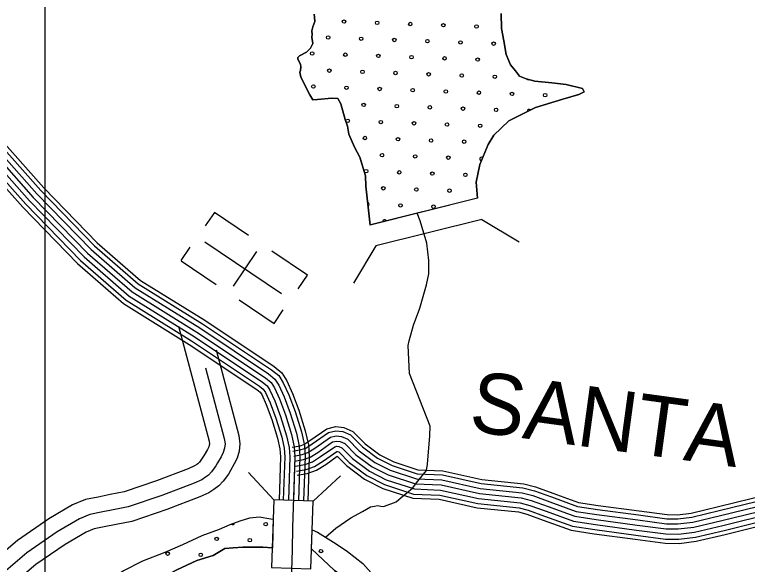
# Model space of a CAD drawing. Extents: x 1551132 to 1791609, y 378168 to 563823.
# Drawn here: x 1604322 to 1608784, y 497561 to 500910 of the extents above; entities that cross this region are included whole.
import ezdxf

# ---------------------------------------------------------------- set-up
doc = ezdxf.new("R2010")
doc.units = 0
for name, color, linetype in [('DESIGN - ROW - Right-of-Way and Easement Labels', 7, 'Continuous'), ('DESIGN - ROW - Right-of-Way Linework', 7, 'Continuous'), ('DESIGN - SCRATCH - User 1', 7, 'Continuous'), ('DESIGN - TRAFFIC CONTROL PERMANENT - Pavement Marking Text', 7, 'Continuous'), ('DESIGN - TRANSPORTATION - Edge of Traveled Way', 7, 'Continuous'), ('DESIGN - TRANSPORTATION - Text', 7, 'Continuous'), ('DESIGN - UTILITIES - Cable (Underground) with Text', 7, 'Continuous'), ('SURVEY - CENTERLINE - Preliminary Text', 7, 'Continuous'), ('SURVEY - CONTROL with Text', 7, 'Continuous'), ('SURVEY - DRAINAGE - Storm Sewer', 7, 'Continuous'), ('SURVEY - TRANSPORTATION - Roads Text', 7, 'Continuous')]:
    doc.layers.add(name, color=color, linetype=linetype)

msp = doc.modelspace()

# ---------------------------------------------------------------- linework, layer by layer
at = {"layer": 'DESIGN - ROW - Right-of-Way Linework'}
for points in [[(1604508.511, 497822.057), (1604508.52, 512683.732)], [(1604508.503, 484571.272), (1604508.511, 497822.057)]]:
    msp.add_lwpolyline(points, dxfattribs=at)
at = {"layer": 'DESIGN - SCRATCH - User 1'}
msp.add_line((1607140.617, 499791.117), (1606486.416, 499628.029), dxfattribs=at)
for points in [[(1606148.858, 500895.454), (1606145.041, 500913.529)], [(1607285.664, 500917.655), (1607286.714, 500825.461), (1607299.956, 500751.176), (1607315.097, 500666.849), (1607342.471, 500604.439), (1607372.112, 500568.054), (1607395.787, 500535.745), (1607437.636, 500519.27), (1607489.518, 500504.703), (1607593.457, 500493.603), (1607681.405, 500484.669), (1607779.203, 500459.593), (1607790.994, 500439.435), (1607756.82, 500423.759), (1607660.472, 500394.7), (1607493.867, 500344.332), (1607330.955, 500263.871), (1607239.99, 500174.636), (1607205.399, 500118.884), (1607154.117, 499997.173), (1607132.992, 499889.178), (1607140.617, 499791.117)], [(1606486.416, 499628.029), (1606460.392, 499864.127), (1606459.05, 499928.271), (1606424.192, 500040.865), (1606390.818, 500103.333), (1606357.611, 500181.844), (1606348.103, 500230.037), (1606334.511, 500270.263), (1606307.487, 500366.732), (1606289.813, 500398.983), (1606253.822, 500401.366), (1606165.682, 500392.266), (1606137.649, 500390.549), (1606119.95, 500420.8), (1606065.043, 500529.586), (1606059.351, 500559.703), (1606063.46, 500569.687), (1606063.685, 500591.729), (1606061.851, 500607.78), (1606046.152, 500638.005), (1606046.252, 500648.022), (1606056.36, 500657.939), (1606098.626, 500681.54), (1606122.883, 500705.34), (1606137.183, 500733.241), (1606131.592, 500773.384), (1606133.758, 500789.393), (1606131.983, 500811.46), (1606138.233, 500835.444), (1606150.566, 500867.378), (1606148.858, 500895.454)], [(1604244.317, 496791.421), (1604376.472, 496964.109), (1604471.787, 497069.129), (1604577.184, 497180.032), (1604662.199, 497261.125), (1604722.873, 497314.477), (1604795.671, 497377.687), (1604864.394, 497434.938), (1604912.918, 497476.415), (1604983.492, 497521.624), (1605102.28, 497582.259), (1605238.961, 497634.652), (1605345.575, 497681.412), (1605464.28, 497736.038), (1605568.795, 497774.806), (1605635.168, 497804.032), (1605695.45, 497825.324), (1605753.707, 497844.633), (1605811.789, 497849.916), (1605881.687, 497839.016), (1605895.42, 497836.191), (1605891.737, 497660.82)], [(1609129.435, 495926.56), (1609032.204, 495991.904), (1608895.257, 496081.798), (1608752.619, 496197.817), (1608582.181, 496330.212), (1608393.686, 496458.832), (1608280.522, 496530.392), (1608085.901, 496649.062), (1607934.905, 496735.122), (1607795.608, 496796.99), (1607604.529, 496877.542), (1607479.291, 496943.236), (1607367.66, 496976.703), (1607244.005, 497008.312), (1607068.634, 497064.622), (1606987.936, 497131.149), (1606900.663, 497187.025), (1606717.142, 497287.952), (1606578.854, 497343.604), (1606392.908, 497433.814), (1606269.961, 497523.533), (1606129.173, 497655.72), (1606128.906, 497655.453), (1606133.115, 497770.698)], [(1606133.115, 497770.698), (1606166.78, 497757.289), (1606279.944, 497685.729), (1606349.401, 497638.761), (1606442.532, 497565.451), (1606509.639, 497490.466), (1606561.329, 497463.765), (1606678.91, 497394.672), (1606775.266, 497353.988), (1606831.923, 497319.762), (1606916.346, 497299.12), (1606951.828, 497283.027), (1607038.335, 497239.376), (1607104.183, 497190.425), (1607245.763, 497152.574)], [(1605891.737, 497660.82), (1605833.547, 497665.27), (1605711.499, 497664.803), (1605653.434, 497661.52), (1605601.377, 497658.161), (1605530.829, 497614.96), (1605430.414, 497584.159), (1605309.684, 497527.558), (1605170.745, 497455.147), (1605062.04, 497400.396), (1604955.217, 497335.611), (1604795.612, 497209.349), (1604682.415, 497114.58), (1604583.126, 497011.619), (1604492.053, 496926.592), (1604437.337, 496869.157), (1604376.072, 496767.721), (1604267.999, 496600.741)]]:
    msp.add_lwpolyline(points, dxfattribs=at)
at = {"layer": 'DESIGN - TRAFFIC CONTROL PERMANENT - Pavement Marking Text'}
for centre in [(1606327.876, 500867.595), (1606327.876, 500867.595), (1606529.486, 500860.128), (1606529.486, 500860.128), (1606731.097, 500852.661), (1606731.097, 500852.661), (1606932.707, 500845.194), (1606932.707, 500845.194), (1607134.317, 500837.727), (1607134.317, 500837.727), (1606230.804, 500770.524), (1606230.804, 500770.524), (1606432.415, 500763.057), (1606432.415, 500763.057), (1606634.025, 500755.59), (1606634.025, 500755.59), (1606835.635, 500748.123), (1606835.635, 500748.123), (1607037.245, 500740.656), (1607037.245, 500740.656), (1607238.856, 500733.189), (1607238.856, 500733.189), (1606133.733, 500673.452), (1606133.733, 500673.452), (1606335.343, 500665.985), (1606335.343, 500665.985), (1606536.953, 500658.518), (1606536.953, 500658.518), (1606738.564, 500651.051), (1606738.564, 500651.051), (1606940.174, 500643.584), (1606940.174, 500643.584), (1607141.784, 500636.117), (1607141.784, 500636.117), (1606238.271, 500568.913), (1606238.271, 500568.913), (1606439.882, 500561.446), (1606439.882, 500561.446), (1606641.492, 500553.979), (1606641.492, 500553.979), (1606843.102, 500546.512), (1606843.102, 500546.512), (1607044.713, 500539.045), (1607044.713, 500539.045), (1607246.323, 500531.578), (1607246.323, 500531.578), (1606141.2, 500471.842), (1606141.2, 500471.842), (1606342.81, 500464.375), (1606342.81, 500464.375), (1606544.42, 500456.908), (1606544.42, 500456.908), (1606746.031, 500449.441), (1606746.031, 500449.441), (1606947.641, 500441.974), (1606947.641, 500441.974), (1607149.251, 500434.507), (1607149.251, 500434.507), (1607350.861, 500427.04), (1607350.861, 500427.04), (1607552.472, 500419.573), (1607552.472, 500419.573), (1606447.349, 500359.836), (1606447.349, 500359.836), (1606648.959, 500352.369), (1606648.959, 500352.369), (1606850.569, 500344.902), (1606850.569, 500344.902), (1607052.18, 500337.435), (1607052.18, 500337.435), (1607253.79, 500329.968), (1607253.79, 500329.968), (1606350.277, 500262.765), (1606350.277, 500262.765), (1606551.887, 500255.297), (1606551.887, 500255.297), (1606753.498, 500247.83), (1606753.498, 500247.83), (1606955.108, 500240.363), (1606955.108, 500240.363), (1607156.718, 500232.896), (1607156.718, 500232.896), (1606454.816, 500158.226), (1606454.816, 500158.226), (1606656.426, 500150.759), (1606656.426, 500150.759), (1606858.036, 500143.292), (1606858.036, 500143.292), (1607059.647, 500135.825), (1607059.647, 500135.825), (1606559.354, 500053.687), (1606559.354, 500053.687), (1606760.965, 500046.22), (1606760.965, 500046.22), (1606962.575, 500038.753), (1606962.575, 500038.753), (1606462.283, 499956.616), (1606462.283, 499956.616), (1606663.893, 499949.149), (1606663.893, 499949.149), (1606865.503, 499941.681), (1606865.503, 499941.681), (1607067.114, 499934.214), (1607067.114, 499934.214), (1606566.821, 499852.077), (1606566.821, 499852.077), (1606768.432, 499844.61), (1606768.432, 499844.61), (1606970.042, 499837.143), (1606970.042, 499837.143), (1606671.36, 499747.538), (1606671.36, 499747.538), (1606872.97, 499740.071), (1606872.97, 499740.071), (1605850.908, 497805.347), (1605850.908, 497805.347), (1605552.226, 497715.743), (1605552.226, 497715.743), (1605753.837, 497708.276), (1605753.837, 497708.276), (1606187.278, 497641.53), (1606187.278, 497641.53), (1605253.544, 497626.138), (1605253.544, 497626.138), (1605455.155, 497618.671), (1605455.155, 497618.671)]:
    msp.add_circle(centre, 10.56, dxfattribs=at)
for centre, start, end in [((1607447.933, 500524.111), 209.143552, 299.489964), ((1607754.082, 500412.105), 95.799146, 117.767959), ((1607455.4, 500322.501), 40.2009, 192.367932), ((1607164.185, 500031.286), 45.0858, 269.218693), ((1606469.75, 499755.005), 290.846282, 81.733836), ((1606574.289, 499650.467), 11.198584, 196.797684), ((1605649.298, 497812.814), 219.24296, 359.664153)]:
    msp.add_arc(centre, 10.56, start, end, dxfattribs=at)
at = {"layer": 'DESIGN - TRANSPORTATION - Edge of Traveled Way'}
for p, q in [((1607140.609, 499791.151), (1606489.716, 499628.855)), ((1607167.075, 499661.714), (1606521.623, 499500.768)), ((1607167.075, 499661.714), (1607393.353, 499525.744)), ((1606521.623, 499500.768), (1606385.626, 499274.479))]:
    msp.add_line(p, q, dxfattribs=at)
for points in [[(1604244.317, 496791.421), (1604376.472, 496964.109), (1604471.787, 497069.129), (1604577.184, 497180.032), (1604662.199, 497261.125), (1604722.873, 497314.477), (1604795.671, 497377.687), (1604864.394, 497434.938), (1604912.918, 497476.415), (1604983.492, 497521.624), (1605102.28, 497582.259), (1605238.961, 497634.652), (1605345.575, 497681.412), (1605464.28, 497736.038), (1605568.795, 497774.806), (1605635.168, 497804.032), (1605695.45, 497825.324), (1605753.707, 497844.633), (1605811.789, 497849.916), (1605881.687, 497839.016), (1605895.42, 497836.191)], [(1606133.115, 497770.698), (1606166.78, 497757.289), (1606279.944, 497685.729), (1606349.401, 497638.761), (1606442.532, 497565.451), (1606509.639, 497490.466), (1606561.329, 497463.765), (1606675.768, 497396.189), (1606728.2, 497370.938), (1606776.749, 497353.454), (1606829.181, 497320.437), (1606916.571, 497299.061), (1607023.377, 497250.502), (1607104.183, 497190.425), (1607245.763, 497152.574)], [(1604267.999, 496600.741), (1604376.072, 496767.721), (1604437.337, 496869.157), (1604492.053, 496926.592), (1604583.126, 497011.619), (1604682.415, 497114.58), (1604795.612, 497209.349), (1604955.217, 497335.611), (1605062.04, 497400.396), (1605170.745, 497455.147), (1605309.684, 497527.558), (1605430.414, 497584.159), (1605530.829, 497614.96), (1605601.377, 497658.161), (1605653.434, 497661.52), (1605711.499, 497664.803), (1605833.547, 497665.27), (1605891.737, 497660.82)], [(1606128.906, 497655.453), (1606129.173, 497655.72), (1606269.961, 497523.533), (1606392.908, 497433.814), (1606582.554, 497341.804), (1606737.908, 497279.644), (1606889.38, 497194.167), (1606984.536, 497133.949), (1607068.634, 497064.622), (1607244.005, 497008.312), (1607367.66, 496976.703), (1607479.291, 496943.236), (1607604.529, 496877.542), (1607795.608, 496796.99), (1607934.905, 496735.122), (1608085.901, 496649.062), (1608280.522, 496530.392), (1608393.686, 496458.832), (1608582.181, 496330.212), (1608752.619, 496197.817), (1608895.257, 496081.798), (1609032.204, 495991.904), (1609129.435, 495926.56)]]:
    msp.add_lwpolyline(points, dxfattribs=at)
at = {"layer": 'DESIGN - TRANSPORTATION - Text'}
msp.add_line((1607140.617, 499791.117), (1606486.416, 499628.029), dxfattribs=at)
for points in [[(1606145.041, 500913.529), (1606148.858, 500895.454)], [(1607140.617, 499791.117), (1607132.992, 499889.178), (1607154.117, 499997.173), (1607205.399, 500118.884), (1607239.99, 500174.636), (1607330.955, 500263.871), (1607493.867, 500344.332), (1607660.472, 500394.7), (1607756.82, 500423.759), (1607790.994, 500439.435), (1607779.203, 500459.593), (1607681.405, 500484.669), (1607593.457, 500493.603), (1607489.518, 500504.703), (1607437.636, 500519.27), (1607395.787, 500535.745), (1607372.112, 500568.054), (1607342.471, 500604.439), (1607315.097, 500666.849), (1607299.956, 500751.176), (1607286.714, 500825.461), (1607285.664, 500917.655)], [(1606148.858, 500895.454), (1606150.566, 500867.378), (1606138.233, 500835.444), (1606131.983, 500811.46), (1606133.758, 500789.393), (1606131.592, 500773.384), (1606137.183, 500733.241), (1606122.883, 500705.34), (1606098.626, 500681.54), (1606056.36, 500657.939), (1606046.252, 500648.022), (1606046.152, 500638.005), (1606061.851, 500607.78), (1606063.685, 500591.729), (1606063.46, 500569.687), (1606059.351, 500559.703), (1606065.043, 500529.586), (1606119.95, 500420.8), (1606137.649, 500390.549), (1606165.682, 500392.266), (1606253.822, 500401.366), (1606289.813, 500398.983), (1606307.487, 500366.732), (1606334.511, 500270.263), (1606348.103, 500230.037), (1606357.611, 500181.844), (1606390.818, 500103.333), (1606424.192, 500040.865), (1606459.05, 499928.271), (1606460.392, 499864.127), (1606486.416, 499628.029)], [(1606718.435, 498894.194), (1606724.768, 498921.82), (1606751.784, 499017.789), (1606788.9, 499121.683), (1606830.416, 499263.629), (1606845.124, 499331.655), (1606843.932, 499411.874), (1606832.991, 499518.252), (1606792.284, 499653.014), (1606773.559, 499699.865)], [(1606214.388, 497727.188), (1606277.811, 497781.99), (1606368.609, 497845.233), (1606441.116, 497882.601), (1606489.498, 497912.193), (1606513.581, 497915.96), (1606531.647, 497919.785), (1606551.647, 497915.577), (1606565.646, 497913.427), (1606573.679, 497915.352), (1606646.086, 497942.694), (1606676.394, 497968.462), (1606745.1, 498025.913), (1606777.575, 498067.698), (1606812.057, 498109.457), (1606830.332, 498133.333), (1606836.732, 498171.367), (1606850.498, 498343.663), (1606852.206, 498402.648), (1606725.993, 498723.181), (1606718.435, 498894.194)]]:
    msp.add_lwpolyline(points, dxfattribs=at)
at = {"layer": 'DESIGN - UTILITIES - Cable (Underground) with Text'}
for p, q in [((1605538.103, 499703.867), (1605482.972, 499622.601)), ((1605746.617, 499563.422), (1605538.103, 499703.908)), ((1605335.752, 499411.054), (1605391.367, 499493.553)), ((1605655.498, 499255.652), (1605797.351, 499465.924)), ((1606104.337, 499322.139), (1605888.382, 499467.992)), ((1605335.669, 499410.962), (1605549.766, 499266.651)), ((1606048.764, 499239.465), (1606104.379, 499321.656)), ((1605688.981, 499172.404), (1605902.028, 499028.968)), ((1605901.987, 499028.926), (1605957.643, 499111.6))]:
    msp.add_line(p, q, dxfattribs=at)
msp.add_lwpolyline([(1605947.434, 499209.673), (1605480.69, 499524.486)], dxfattribs=at)
at = {"layer": 'SURVEY - CENTERLINE - Preliminary Text'}
for points in [[(1604081.448, 500288.253), (1604480.546, 499838.734), (1604808.197, 499502.309), (1605073.99, 499270.594), (1605465.831, 499026.897), (1605886.738, 498746.381), (1605930.028, 498710.847), (1605958.086, 498666.804), (1605991.91, 498592.961), (1606029.626, 498491.458), (1606068.075, 498367.355), (1606086.274, 498285.478), (1606090.474, 498217.709), (1606081.641, 497947.619)], [(1604100.422, 500304.112), (1604498.646, 499855.567), (1604825.196, 499520.276), (1605088.732, 499290.528), (1605479.214, 499047.681), (1605901.462, 498766.265), (1605948.753, 498727.456), (1605979.852, 498678.646), (1606014.768, 498602.419), (1606053.034, 498499.433), (1606091.983, 498373.705), (1606110.824, 498288.945), (1606115.215, 498218.068), (1606106.34, 497946.752)], [(1604033.857, 500248.477), (1604435.131, 499796.499), (1604765.548, 499457.232), (1605037.008, 499220.576), (1605432.265, 498974.762), (1605849.789, 498696.497), (1605883.054, 498669.196), (1605903.504, 498637.095), (1605934.595, 498569.218), (1605970.911, 498471.474), (1606008.101, 498351.43), (1606024.692, 498276.778), (1606028.409, 498216.801), (1606014.276, 497784.707), (1606010.917, 497650.053)], [(1604033.857, 500248.477), (1604435.131, 499796.499), (1604765.548, 499457.232), (1605037.008, 499220.576), (1605432.265, 498974.762), (1605849.789, 498696.497), (1605883.054, 498669.196), (1605903.504, 498637.095), (1605934.595, 498569.218), (1605970.911, 498471.474), (1606008.101, 498351.43), (1606024.692, 498276.778), (1606028.409, 498216.801), (1606019.676, 497949.786)], [(1604057.657, 500268.37), (1604457.839, 499817.616), (1604786.872, 499479.766), (1605055.499, 499245.585), (1605449.048, 499000.829), (1605868.263, 498721.439), (1605906.546, 498690.022), (1605930.795, 498651.946), (1605963.252, 498581.085), (1606000.268, 498481.466), (1606038.084, 498359.396), (1606055.483, 498281.128), (1606059.442, 498217.251), (1606050.658, 497948.702)], [(1603986.267, 500208.701), (1604389.715, 499754.265), (1604722.899, 499412.156), (1605000.025, 499170.558), (1605398.699, 498922.627), (1605812.839, 498646.612), (1605836.08, 498627.545), (1605848.922, 498607.386), (1605877.279, 498545.476), (1605912.195, 498451.49), (1605948.128, 498335.504), (1605963.111, 498268.077), (1605966.344, 498215.893), (1605957.711, 497951.936)], [(1604010.058, 500228.585), (1604412.423, 499775.382), (1604744.223, 499434.698), (1605018.517, 499195.567), (1605415.482, 498948.695), (1605831.314, 498671.554), (1605859.563, 498648.37), (1605876.213, 498622.245), (1605905.937, 498557.351), (1605941.553, 498461.482), (1605978.119, 498343.463), (1605993.902, 498272.427), (1605997.376, 498216.351), (1605988.693, 497950.852)], [(1603966.525, 500192.201), (1604370.882, 499736.748), (1604705.208, 499393.464), (1604984.693, 499149.816), (1605384.775, 498901.002), (1605797.515, 498625.92), (1605816.598, 498610.261), (1605826.272, 498595.069), (1605853.497, 498535.634), (1605887.846, 498443.198), (1605923.253, 498328.896), (1605937.57, 498264.477), (1605940.603, 498215.518), (1605932.011, 497952.852)], [(1606010.917, 497650.053), (1606004.542, 497394.596), (1605974.826, 497004.67), (1605960.793, 496582.575), (1605955.401, 496228.441), (1605974.476, 495926.1), (1605997.692, 495778.955), (1606033.607, 495633.393), (1606066.915, 495516.531), (1606092.422, 495443.638), (1606128.88, 495358.36), (1606335.525, 495030.26), (1606546.403, 494726.136), (1606884.161, 494318.767), (1607230.203, 493941.341), (1607578.061, 493545.889), (1607977.468, 493107.937), (1608286.353, 492814.904)]]:
    msp.add_lwpolyline(points, dxfattribs=at)
at = {"layer": 'SURVEY - CONTROL with Text'}
for points in [[(1606012.251, 498275.294), (1606059.758, 498283.803), (1606083.724, 498291.978), (1606119.682, 498315.029), (1606222.271, 498386.764), (1606277.087, 498399.998), (1606326.66, 498394.456), (1606382.326, 498370.722), (1606457.291, 498294.42), (1606545.247, 498228.127), (1606630.137, 498185.642), (1606778.158, 498136.974), (1606929.921, 498130.866), (1607166.257, 498078.29), (1607422.009, 498051.989), (1607494.191, 498032.706), (1607599.497, 497994.53), (1607754.827, 497938.103), (1607875.582, 497920.361), (1608124.859, 497886.344), (1608295.28, 497863.602), (1608358.396, 497863.085), (1608442.102, 497873.077), (1608607.423, 497912.528), (1608907.241, 497985.93)], [(1606016.609, 498250.969), (1606065.967, 498259.802), (1606094.533, 498269.544), (1606133.44, 498294.486), (1606232.604, 498363.838), (1606278.653, 498374.947), (1606320.311, 498370.297), (1606368.126, 498349.905), (1606440.949, 498275.786), (1606532.172, 498207.034), (1606620.695, 498162.725), (1606773.716, 498112.415), (1606926.713, 498106.257), (1607162.291, 498053.856), (1607417.526, 498027.597), (1607486.775, 498009.105), (1607591.064, 497971.296), (1607748.743, 497914.011), (1607872.115, 497895.894), (1608121.551, 497861.843), (1608293.53, 497838.901), (1608359.762, 497838.359), (1608446.444, 497848.71), (1608613.231, 497888.502), (1608913.324, 497961.971)], [(1606022.068, 498220.451), (1606073.741, 498229.701), (1606108.099, 498241.418), (1606150.698, 498268.719), (1606245.571, 498335.071), (1606280.628, 498343.538), (1606312.336, 498339.988), (1606350.318, 498323.796), (1606420.458, 498252.411), (1606515.773, 498180.575), (1606608.854, 498133.991), (1606768.15, 498081.615), (1606922.696, 498075.398), (1607157.324, 498023.197), (1607411.91, 497997.013), (1607477.475, 497979.496), (1607580.489, 497942.153), (1607741.127, 497883.802), (1607867.765, 497865.193), (1608117.401, 497831.126), (1608291.347, 497807.917), (1608361.479, 497807.342), (1608451.902, 497818.134), (1608620.514, 497858.368), (1608920.966, 497931.929)], [(1606027.534, 498189.934), (1606081.524, 498199.601), (1606121.665, 498213.293), (1606167.947, 498242.96), (1606258.537, 498306.312), (1606282.603, 498312.12), (1606304.369, 498309.687), (1606332.51, 498297.687), (1606399.959, 498229.043), (1606499.373, 498154.116), (1606597.012, 498105.249), (1606762.575, 498050.814), (1606918.671, 498044.53), (1607152.357, 497992.546), (1607406.285, 497966.429), (1607468.175, 497949.895), (1607569.914, 497913.011), (1607733.502, 497853.584), (1607863.416, 497834.501), (1608113.26, 497800.4), (1608289.164, 497776.933), (1608363.195, 497776.324), (1608457.352, 497787.566), (1608627.798, 497828.234), (1608928.599, 497901.878)], [(1606027.534, 498189.934), (1606081.524, 498199.601), (1606121.665, 498213.293), (1606167.947, 498242.96), (1606258.537, 498306.312), (1606282.603, 498312.12), (1606304.369, 498309.687), (1606332.51, 498297.687), (1606399.959, 498229.043), (1606499.373, 498154.116), (1606597.012, 498105.249), (1606762.575, 498050.814), (1606918.671, 498044.53), (1607152.357, 497992.546), (1607406.285, 497966.429), (1607468.175, 497949.895), (1607569.914, 497913.011), (1607733.502, 497853.584), (1607863.416, 497834.501), (1608113.26, 497800.4), (1608289.164, 497776.933), (1608363.195, 497776.324), (1608457.352, 497787.566), (1608627.798, 497828.234), (1608928.599, 497901.878)], [(1606033.001, 498159.416), (1606089.308, 498169.5), (1606135.231, 498185.167), (1606185.197, 498217.201), (1606271.503, 498277.553), (1606284.578, 498280.703), (1606296.403, 498279.386), (1606314.702, 498271.578), (1606379.459, 498205.676), (1606482.973, 498127.657), (1606585.171, 498076.506), (1606757, 498020.013), (1606914.646, 498013.663), (1607147.391, 497961.895), (1607400.66, 497935.845), (1607458.875, 497920.294), (1607559.339, 497883.868), (1607725.877, 497823.367), (1607859.066, 497803.808), (1608109.118, 497769.674), (1608286.981, 497745.949), (1608364.912, 497745.307), (1608462.801, 497756.999), (1608635.081, 497798.1), (1608936.232, 497871.827)], [(1606038.459, 498128.899), (1606097.082, 498139.399), (1606148.798, 498157.041), (1606202.455, 498191.434), (1606284.47, 498248.785), (1606286.553, 498249.294), (1606288.428, 498249.077), (1606296.894, 498245.469), (1606358.968, 498182.3), (1606466.574, 498101.198), (1606573.329, 498047.772), (1606751.434, 497989.212), (1606910.63, 497982.804), (1607142.424, 497931.236), (1607395.043, 497905.26), (1607449.575, 497890.685), (1607548.765, 497854.726), (1607718.261, 497793.158), (1607854.716, 497773.107), (1608104.968, 497738.957), (1608284.797, 497714.964), (1608366.629, 497714.289), (1608468.26, 497726.423), (1608642.364, 497767.966), (1608943.873, 497841.785)], [(1606042.992, 498103.59), (1606103.541, 498114.432), (1606160.048, 498133.707), (1606216.771, 498170.067), (1606286.811, 498219.043), (1606341.96, 498162.917), (1606452.966, 498079.248), (1606563.505, 498023.93), (1606746.809, 497963.662), (1606907.297, 497957.195), (1607138.299, 497905.81), (1607390.377, 497879.885), (1607441.859, 497866.126), (1607539.99, 497830.55), (1607711.936, 497768.09), (1607851.107, 497747.648), (1608101.527, 497713.473), (1608282.981, 497689.264), (1608368.054, 497688.564), (1608472.776, 497701.064), (1608648.405, 497742.974), (1608950.207, 497816.859)]]:
    msp.add_lwpolyline(points, dxfattribs=at)
at = {"layer": 'SURVEY - DRAINAGE - Storm Sewer'}
for p, q in [((1605900.82, 497953.936), (1605745.924, 498120.048)), ((1606139.298, 497945.602), (1606305.402, 498100.507))]:
    msp.add_line(p, q, dxfattribs=at)
msp.add_lwpolyline([(1605886.387, 497540.975), (1606124.873, 497532.642), (1606139.298, 497945.602), (1605900.82, 497953.936)], close=True, dxfattribs=at)
at = {"layer": 'SURVEY - TRANSPORTATION - Roads Text'}
for points in [[(1605318.718, 499012.088), (1605505.938, 498310.445), (1605507.988, 498293.869), (1605507.296, 498287.011), (1605503.971, 498276.077), (1605496.688, 498261.269), (1605475.964, 498226.076), (1605468.589, 498213.326), (1605446.614, 498184.025), (1605437.998, 498174.033), (1605431.473, 498169.108), (1605416.89, 498160.191), (1605378.183, 498142.757), (1605185.487, 498069.797), (1604988.467, 498002.02), (1604904.127, 497985.861), (1604829.695, 497970.394), (1604753.522, 497955.352), (1604674.049, 497923.801), (1604530.294, 497837.382), (1604338.823, 497706.428), (1604144.97, 497542.316)], [(1605548.887, 498867.059), (1605687.959, 498345.829), (1605694.125, 498296.045), (1605689.559, 498250.468), (1605676.576, 498207.867), (1605659.626, 498173.391), (1605635.735, 498132.815), (1605623.21, 498111.156), (1605590.811, 498067.955), (1605565.211, 498038.288), (1605535.729, 498016.004), (1605503.438, 497996.27), (1605448.981, 497971.744), (1605248.336, 497895.776), (1605036.207, 497822.799), (1604940.359, 497804.431), (1604866.436, 497789.073), (1604806.004, 497777.139), (1604756.38, 497757.438), (1604630.25, 497681.611), (1604451.096, 497559.083), (1604269.783, 497405.596)], [(1605484.206, 498757.64), (1605598.711, 498328.479), (1605602.861, 498294.978), (1605600.194, 498268.385), (1605591.944, 498241.31), (1605579.736, 498216.476), (1605557.395, 498178.541), (1605547.395, 498161.249), (1605520.113, 498124.865), (1605502.838, 498104.848), (1605484.613, 498091.072), (1605461.006, 498076.647), (1605414.265, 498055.596), (1605217.52, 497981.103), (1605012.799, 497910.676), (1604922.593, 497893.392), (1604848.42, 497877.975), (1604780.272, 497864.516), (1604716.015, 497839.007), (1604581.243, 497757.988), (1604396.047, 497631.327), (1604208.585, 497472.631)]]:
    msp.add_lwpolyline(points, dxfattribs=at)

# ---------------------------------------------------------------- texts
at = {"layer": 'DESIGN - ROW - Right-of-Way and Easement Labels'}
msp.add_text('SANTA', height=369.9916, rotation=352.229192, dxfattribs=at).set_placement((1607080.334, 498375.397))

doc.saveas('drawing.dxf')
